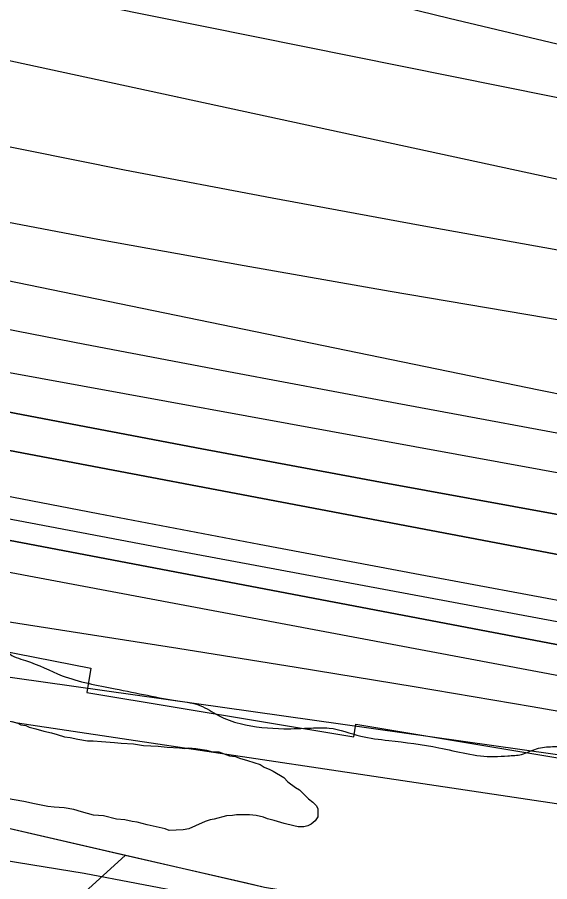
# Model space of a CAD drawing. Extents: x 3734862 to 3772949, y 391520 to 417239.
# Drawn here: x 3746460.2 to 3746760.1, y 403954.9 to 404441.5 of the extents above; entities that cross this region are included whole.
import ezdxf

# ---------------------------------------------------------------- set-up
doc = ezdxf.new("R2010")
doc.units = 0
for name, color, linetype in [('V-LEVE-TOET', 7, 'Continuous'), ('V-RIVR-EDGE', 7, 'Continuous'), ('V-RRAP-FSHR', 7, 'Continuous'), ('V-RRAP-RVMT', 7, 'Continuous'), ('V-SITE-VEGE', 7, 'Continuous'), ('V-TOPO-DPTH', 7, 'Continuous'), ('V-TOPO-MAJR', 7, 'Continuous'), ('V-TOPO-MINR', 7, 'Continuous'), ('V-TOPO-WATR', 7, 'Continuous')]:
    doc.layers.add(name, color=color, linetype=linetype)

msp = doc.modelspace()

# ---------------------------------------------------------------- linework, layer by layer
at = {"layer": 'V-LEVE-TOET'}
msp.add_lwpolyline([(3745630.75, 404037.05), (3745648.49, 404037.6), (3745661.58, 404034.87), (3745674.68, 404030.73), (3745700.4, 404024.33), (3745794.31, 404016.4), (3745972.12, 404005.64), (3746182.43, 403994.11), (3746361.37, 403981.95), (3746497.95, 403959.77), (3746556.85, 403948.4), (3746724.13, 403914.7), (3746828.46, 403896.08), (3746884.55, 403887.03), (3746897.17, 403885.23), (3746910.73, 403882.03), (3746926.62, 403880.71), (3746945.32, 403877.07), (3747016.82, 403869.03), (3747186.83, 403847.95), (3747357.52, 403822.21), (3747570.36, 403792.94)], dxfattribs=at)
at = {"layer": 'V-RIVR-EDGE'}
msp.add_spline([(3743293.35, 404868.11), (3743323.66, 404860.76), (3743346.3, 404858.28), (3743379.44, 404853.34), (3743405.31, 404846), (3743461.88, 404831.3), (3743501.07, 404815.03), (3743532.17, 404803.23), (3743554.39, 404794.68), (3743570.56, 404791), (3743591.99, 404789.33), (3743608.56, 404787.67), (3743623.11, 404785.21), (3743642.51, 404779.91), (3743665.54, 404773.38), (3743754.46, 404755.37), (3743775.88, 404750.46), (3743787.59, 404743.56), (3743806.56, 404731.79), (3743823.12, 404724.06), (3743854.64, 404713.47), (3743871.61, 404707.36), (3743894.23, 404697.6), (3743913.61, 404687.45), (3743935.83, 404677.69), (3743957.24, 404671.16), (3743969.37, 404670.32), (3743994.04, 404671.48), (3744006.98, 404671.04), (3744021.94, 404668.58), (3744046.99, 404661.24), (3744083.36, 404651.85), (3744107.2, 404645.32), (3744132.26, 404641.21), (3744163.79, 404636.28), (3744211.08, 404627.67), (3744243.41, 404620.72), (3744267.26, 404615), (3744300.8, 404605.61), (3744331.1, 404597.45), (3744358.58, 404587.68), (3744378.37, 404580.35), (3744415.54, 404566.11), (3744449.07, 404553.89), (3744477.36, 404545.33), (3744501.6, 404537.59), (3744520.19, 404531.48), (3744538.37, 404526.17), (3744566.65, 404515.19), (3744624.01, 404493.21), (3744650.26, 404478.59), (3744669.24, 404466), (3744673.66, 404457.5), (3744684.97, 404452.62), (3744691.83, 404445.73), (3744698.68, 404435.2), (3744707.56, 404430.32), (3744719.29, 404431.1), (3744724.96, 404433.11), (3744737.49, 404433.49), (3744745.98, 404431.44), (3744765.36, 404420.88), (3744785.14, 404405.87), (3744820.67, 404382.33), (3744830.37, 404379.88), (3744841.68, 404377.42), (3744853.81, 404374.56), (3744865.11, 404368.07), (3744872.78, 404361.98), (3744880.06, 404361.16), (3744903.51, 404359.08), (3744932.61, 404352.94), (3744944.72, 404347.65), (3744955.63, 404344.39), (3744974.61, 404334.23), (3744983.91, 404333.4), (3744995.24, 404333.78), (3745012.21, 404332.12), (3745022.32, 404329.67), (3745030.8, 404325.2), (3745039.29, 404324.77), (3745051.02, 404324.74), (3745074.87, 404324.68), (3745087.4, 404323.04), (3745109.63, 404318.13), (3745128.22, 404313.23), (3745160.16, 404309.51), (3745185.63, 404309.85), (3745207.88, 404311.01), (3745232.96, 404314.99), (3745247.11, 404315.77), (3745261.27, 404315.73), (3745274.6, 404312.46), (3745291.16, 404304.34), (3745304.09, 404298.64), (3745317.02, 404294.16), (3745333.59, 404292.91), (3745358.25, 404290.42), (3745387.76, 404284.69), (3745417.67, 404280.97), (3745454.05, 404273.2), (3745480.71, 404264.64), (3745507.78, 404255.28), (3745530.01, 404249.16), (3745550.22, 404245.47), (3745583.76, 404236.08), (3745619.72, 404227.91), (3745646, 404222.99), (3745654.89, 404220.94), (3745671.46, 404216.86), (3745683.58, 404211.98), (3745696.51, 404208.31), (3745719.14, 404203.4), (3745740.97, 404200.11), (3745764.41, 404195.2), (3745796.35, 404192.29), (3745832.72, 404185.73), (3745847.68, 404182.05), (3745861.81, 404175.95), (3745871.1, 404171.48), (3745887.67, 404168.21), (3745902.23, 404169.38), (3745918.02, 404175.41), (3745932.58, 404177.8), (3745945.93, 404177.77), (3745956.84, 404177.33), (3745971.79, 404172.85), (3746023.92, 404156.55), (3746042.51, 404154.07), (3746070.81, 404150.36), (3746091.43, 404149.91), (3746112.05, 404147.84), (3746132.67, 404145.36), (3746160.15, 404141.65), (3746177.13, 404139.18), (3746193.3, 404138.74), (3746209.48, 404138.3), (3746272.53, 404128.03), (3746296.38, 404124.33), (3746332.76, 404116.96), (3746353.37, 404112.87), (3746368.74, 404112.43), (3746375.61, 404112.41), (3746387.34, 404112.38), (3746403.1, 404109.91), (3746420.88, 404105.83), (3746440.27, 404098.1), (3746450.77, 404091.2), (3746455.2, 404083.91), (3746464.89, 404079.43), (3746485.5, 404070.89), (3746515.4, 404063.54), (3746551.78, 404056.57), (3746563.09, 404054.12), (3746573.59, 404048.43), (3746585.71, 404043.96), (3746610.37, 404041.06), (3746625.74, 404041.43), (3746635.85, 404041.41), (3746653.63, 404036.91), (3746669.39, 404034.45), (3746697.69, 404030.33), (3746728.81, 404025.4), (3746736.5, 404025.79), (3746744.18, 404026.58), (3746752.68, 404029.79), (3746761.58, 404030.98), (3746772.1, 404030.96), (3746781.8, 404028.91), (3746804.82, 404020.77), (3746855.35, 404010.53), (3746863.03, 404010.92), (3746880.43, 404015.73), (3746897.84, 404022.97), (3746904.71, 404024.16), (3746915.63, 404024.54), (3746934.62, 404019.23), (3746946.74, 404012.33), (3746956.03, 404007.86), (3746973, 404001.75), (3746991.59, 403997.66), (3746998.46, 403997.65), (3747003.31, 403997.23), (3747010.18, 403996), (3747017.85, 403989.91), (3747024.31, 403985.45), (3747029.97, 403985.44), (3747036.45, 403990.68), (3747040.91, 403992.28), (3747047.78, 403992.27), (3747054.65, 403992.25), (3747065.97, 403989.8), (3747084.96, 403984.9), (3747096.69, 403984.06), (3747106.39, 403984.03), (3747147.63, 403978.27), (3747177.54, 403976.58), (3747201.8, 403975.31), (3747217.98, 403974.46), (3747231.73, 403974.83), (3747241.83, 403974.8), (3747259.62, 403973.14), (3747333.59, 403961.64), (3747359.06, 403957.93), (3747384.94, 403958.27), (3747403.96, 403962.68), (3747410.83, 403962.66), (3747420.53, 403960.61), (3747433.46, 403957.75), (3747435.48, 403953.7), (3747437.08, 403948.85), (3747439.5, 403945.6), (3747444.35, 403943.17), (3747456.47, 403938.69), (3747480.31, 403932.56), (3747502.54, 403930.08), (3747511.84, 403928.04), (3747522.75, 403925.58), (3747535.68, 403923.13), (3747553.06, 403919.04), (3747578.52, 403912.51), (3747635.91, 403900.64), (3747669.86, 403893.28), (3747690.47, 403889.58), (3747709.47, 403885.9), (3747725.24, 403885.46), (3747740.61, 403885.82), (3747754.75, 403882.96), (3747766.87, 403879.29), (3747778.19, 403875.22), (3747787.48, 403872.77), (3747802.44, 403871.11), (3747819.02, 403870.67), (3747872.78, 403864.06), (3747906.34, 403860.34), (3747953.64, 403855.78), (3747986.38, 403851.65), (3748020.34, 403848.74), (3748057.53, 403842.58), (3748089.86, 403835.22), (3748115.32, 403831.92), (3748133.52, 403831.47), (3748147.26, 403829.42), (3748150.08, 403824.96), (3748152.48, 403814.44), (3748156.9, 403803.11), (3748167, 403798.23), (3748176.7, 403797.4), (3748186.41, 403796.97), (3748193.28, 403796.95), (3748205.02, 403803.39), (3748215.96, 403810.65), (3748222.84, 403813.86), (3748233.76, 403814.65), (3748239.83, 403814.23), (3748245.48, 403811.79), (3748251.14, 403808.94), (3748288.72, 403799.95), (3748317.02, 403796.24), (3748335.61, 403793.77), (3748353.8, 403792.11), (3748366.33, 403788.03), (3748379.26, 403782.34), (3748384.9, 403776.67), (3748389.75, 403775.04), (3748397.84, 403774.61), (3748406.33, 403775.8), (3748426.96, 403778.18), (3748460.52, 403776.07), (3748475.07, 403774.42), (3748491.24, 403772.76), (3748504.18, 403772.73), (3748524.81, 403773.09), (3748537.74, 403772.65), (3748551.89, 403768.97), (3748559.56, 403764.51), (3748568.45, 403761.25), (3748600.38, 403755.11), (3748608.87, 403755.89), (3748624.24, 403755.86), (3748646.47, 403752.97), (3748662.64, 403748.48), (3748676.78, 403746.83), (3748692.94, 403739.51), (3748706.28, 403735.84), (3748725.68, 403732.15), (3748751.14, 403728.45), (3748770.55, 403728), (3748784.3, 403727.96), (3748793.6, 403727.94), (3748809.76, 403723.05), (3748824.71, 403718.97), (3748846.54, 403713.66), (3748865.54, 403711.18), (3748886.16, 403709.92), (3748902.33, 403707.86), (3748920.11, 403704.58), (3748946.78, 403697.64), (3748987.19, 403686.22), (3749018.71, 403678.86), (3749042.97, 403675.56), (3749065.6, 403671.06), (3749091.48, 403670.59), (3749109.27, 403669.33), (3749133.12, 403666.04), (3749146.86, 403664.79), (3749158.98, 403660.32), (3749181.61, 403654.6), (3749198.59, 403651.32), (3749225.68, 403649.64), (3749243.87, 403646.76), (3749268.13, 403645.49), (3749289.15, 403643.41), (3749299.25, 403641.77), (3749316.63, 403635.66), (3749328.75, 403630.78), (3749349.76, 403625.47), (3749370.77, 403619.76), (3749386.94, 403617.29), (3749403.11, 403614.42), (3749420.08, 403610.74), (3749470.59, 403594.85), (3749501.3, 403585.06), (3749524.74, 403580.56), (3749548.19, 403578.88), (3749568, 403577.62), (3749600.74, 403572.28)], degree=3, dxfattribs=at)
at = {"layer": 'V-RRAP-FSHR'}
msp.add_line((3746521.08, 403969.74), (3746484.84, 403937.02), dxfattribs=at)
for points in [[(3749101.87, 403567.71), (3748754.49, 403631.07), (3748465.33, 403680.4), (3748152.18, 403726.24), (3747986.62, 403750.74), (3747615.43, 403803.64), (3746953.63, 403893.47), (3746599.45, 403951.75), (3746431.67, 403990.27), (3746318.35, 404004.02), (3746003.6, 404017.2), (3745787.49, 404039.53), (3745567.7, 404065.03), (3745268.62, 404122.36), (3744919.72, 404198.84), (3744483.72, 404317.65), (3744096.93, 404414.47)], [(3745755.59, 404164.01), (3746133.61, 404114.94), (3746460.39, 404044.32), (3746926.68, 403974.72), (3747307.57, 403936.2), (3747787.51, 403855.87), (3748350.38, 403747.16), (3748744.72, 403693.77), (3749488.17, 403561.96), (3750009.67, 403476.17), (3750471.22, 403416.56), (3750755.01, 403362.08), (3751258.21, 403214.08), (3751991.45, 402977.77), (3752370.29, 402844.74), (3752705.56, 402720.89), (3753300.95, 402568.26)], [(3746521.08, 403969.74), (3746452.86, 403985.41)], [(3746658.25, 403942.07), (3746599.45, 403951.75), (3746589.31, 403954.08), (3746521.08, 403969.74)]]:
    msp.add_lwpolyline(points, dxfattribs=at)
at = {"layer": 'V-RRAP-RVMT'}
for p, q in [((3746398.86, 404095.05), (3746501.7, 404075.2)), ((3746501.7, 404075.2), (3746499.43, 404061.45)), ((3746499.43, 404061.45), (3746649.67, 404036.51)), ((3746649.67, 404036.51), (3746650.84, 404043.57)), ((3746650.84, 404043.57), (3746786.79, 404021.03))]:
    msp.add_line(p, q, dxfattribs=at)
at = {"layer": 'V-SITE-VEGE'}
for points in [[(3746457.23, 404045.09), (3746460.47, 404044.18), (3746462.32, 404043.27), (3746465.1, 404042.81), (3746466.95, 404041.9), (3746470.65, 404041), (3746475.28, 404039.63), (3746479.44, 404038.73), (3746482.68, 404037.82), (3746486.85, 404036.46), (3746490.09, 404036.01), (3746494.25, 404035.11), (3746499.8, 404034.22), (3746503.04, 404034.23), (3746507.66, 404033.79), (3746515.06, 404033.37), (3746518.75, 404032.92), (3746525.69, 404032.5), (3746531.24, 404031.6), (3746539.56, 404031.18), (3746544.65, 404030.75), (3746551.58, 404030.32), (3746554.35, 404029.88), (3746556.66, 404030.35), (3746560.83, 404029.91), (3746563.14, 404029.46), (3746566.84, 404029.01), (3746570.08, 404028.11), (3746573.77, 404028.12), (3746579.79, 404025.85), (3746583.03, 404025.4), (3746585.35, 404024.49), (3746589.97, 404023.12), (3746596.92, 404020.85), (3746599.23, 404019.48), (3746602.48, 404018.1), (3746604.33, 404017.19), (3746610.36, 404013.52), (3746612.68, 404011.23), (3746616.86, 404008.01), (3746619.17, 404006.64), (3746624.28, 404001.58), (3746626.6, 403999.74), (3746628.46, 403997.91), (3746629.39, 403996.06), (3746629.42, 403991.44), (3746628.04, 403989.12), (3746625.74, 403987.26), (3746623.9, 403986.33), (3746621.59, 403985.85), (3746618.35, 403985.84), (3746616.04, 403986.29), (3746610.49, 403987.65), (3746604.94, 403989.47), (3746601.23, 403990.37), (3746598.92, 403991.28), (3746594.75, 403992.19), (3746591.06, 403992.63), (3746583.66, 403992.59), (3746581.35, 403992.12), (3746578.12, 403992.1), (3746571.2, 403990.22), (3746568.89, 403989.74), (3746566.12, 403988.8), (3746560.58, 403986.47), (3746556.9, 403984.6), (3746553.67, 403984.12), (3746545.81, 403983.82)], [(3746545.81, 403983.82), (3746543.5, 403984.73), (3746533.32, 403986.99), (3746527.76, 403988.35), (3746524.99, 403988.8), (3746520.82, 403989.7), (3746516.2, 403990.14), (3746508.8, 403991.95), (3746503.25, 403992.38), (3746496.31, 403994.2), (3746492.14, 403995.56), (3746486.59, 403996.46), (3746481.04, 403996.89), (3746477.35, 403997.33), (3746469.95, 403998.68), (3746463.93, 404000.04), (3746454.22, 404001.83)]]:
    msp.add_lwpolyline(points, dxfattribs=at)
at = {"layer": 'V-TOPO-DPTH'}
for points in [[(3745355.71, 404394.9), (3745823.14, 404296.94), (3745875.84, 404285.97), (3745928.55, 404275.11), (3745981.29, 404264.41), (3746034.06, 404253.81), (3746072.94, 404246.06), (3746106.29, 404239.44), (3746139.65, 404232.86), (3746173.01, 404226.35), (3746206.39, 404219.87), (3746415.1, 404179.58), (3746505.72, 404162.19), (3746596.38, 404144.95), (3746687.07, 404127.93), (3746777.79, 404111.05)], [(3745355.71, 404394.9), (3745823.14, 404296.94), (3745875.84, 404285.97), (3745928.55, 404275.11), (3745981.29, 404264.41), (3746034.06, 404253.81), (3746072.94, 404246.06), (3746106.29, 404239.44), (3746139.65, 404232.86), (3746173.01, 404226.35), (3746206.39, 404219.87), (3746415.1, 404179.58), (3746505.72, 404162.19), (3746596.38, 404144.95), (3746687.07, 404127.93), (3746777.79, 404111.05)], [(3747606.22, 404018.32), (3747372.79, 404055.97), (3747305.12, 404067.01), (3747237.47, 404078.21), (3747169.86, 404089.65), (3747102.28, 404101.25), (3747040.51, 404111.97), (3747003.84, 404118.37), (3746967.19, 404124.84), (3746930.55, 404131.39), (3746893.93, 404138.01), (3746765.59, 404161.34), (3746664.84, 404179.84), (3746564.14, 404198.59), (3746463.5, 404217.69), (3746362.91, 404237.03), (3746172.09, 404274.08), (3746161.71, 404276.12), (3746151.34, 404278.18), (3746140.97, 404280.28), (3746130.61, 404282.41), (3745745.54, 404362.25), (3745674.9, 404377.25), (3745604.37, 404392.72)], [(3747606.22, 404018.32), (3747372.79, 404055.97), (3747305.12, 404067.01), (3747237.47, 404078.21), (3747169.86, 404089.65), (3747102.28, 404101.25), (3747040.51, 404111.97), (3747003.84, 404118.37), (3746967.19, 404124.84), (3746930.55, 404131.39), (3746893.93, 404138.01), (3746765.59, 404161.34), (3746664.84, 404179.84), (3746564.14, 404198.59), (3746463.5, 404217.69), (3746362.91, 404237.03), (3746172.09, 404274.08), (3746161.71, 404276.12), (3746151.34, 404278.18), (3746140.97, 404280.28), (3746130.61, 404282.41), (3745745.54, 404362.25), (3745674.9, 404377.25), (3745604.37, 404392.72)], [(3746908.93, 404111.77), (3746188.48, 404248.38), (3746167.12, 404252.46), (3746145.77, 404256.6), (3746124.43, 404260.81), (3746103.1, 404265.07), (3745956.97, 404294.5), (3745862.66, 404313.88), (3745768.46, 404333.75), (3745674.42, 404354.35), (3745580.48, 404375.44)], [(3745580.48, 404375.44), (3745674.42, 404354.35), (3745768.46, 404333.75), (3745862.66, 404313.88), (3745956.97, 404294.5), (3746103.1, 404265.07), (3746124.43, 404260.81), (3746145.77, 404256.6), (3746167.12, 404252.46), (3746188.48, 404248.38), (3746908.93, 404111.77)], [(3745345.34, 404318.5), (3745682.41, 404239.39), (3745754.83, 404223.02), (3745827.42, 404207.46), (3745900.25, 404193.1), (3745973.25, 404179.54), (3746070.59, 404162.28), (3746095.05, 404158.03), (3746119.53, 404153.87), (3746144.03, 404149.87), (3746168.55, 404145.97), (3746550.65, 404086.37), (3746617.23, 404075.77), (3746683.76, 404064.88), (3746750.22, 404053.57), (3746816.63, 404041.97)], [(3746907.86, 404061.07), (3746283.51, 404179.73), (3746258.48, 404184.51), (3746233.47, 404189.32), (3746208.46, 404194.19), (3746183.46, 404199.08), (3746157.77, 404204.14), (3746145.62, 404206.54), (3746133.48, 404208.93), (3746121.33, 404211.34), (3746109.19, 404213.75), (3746097.05, 404216.15), (3746084.9, 404218.54), (3746072.75, 404220.9), (3746060.6, 404223.24), (3746010.23, 404232.89), (3745972.87, 404239.94), (3745935.48, 404246.84), (3745898.06, 404253.53), (3745860.61, 404260.08), (3745610.86, 404302.99)], [(3746907.86, 404061.07), (3746283.51, 404179.73), (3746258.48, 404184.51), (3746233.47, 404189.32), (3746208.46, 404194.19), (3746183.46, 404199.08), (3746157.77, 404204.14), (3746145.62, 404206.54), (3746133.48, 404208.93), (3746121.33, 404211.34), (3746109.19, 404213.75), (3746097.05, 404216.15), (3746084.9, 404218.54), (3746072.75, 404220.9), (3746060.6, 404223.24), (3746010.23, 404232.89), (3745972.87, 404239.94), (3745935.48, 404246.84), (3745898.06, 404253.53), (3745860.61, 404260.08), (3745610.86, 404302.99)]]:
    msp.add_lwpolyline(points, dxfattribs=at)
at = {"layer": 'V-TOPO-MAJR'}
for points in [[(3745577.83, 404604.32), (3745642.82, 404590.16), (3745707.86, 404576.22), (3745772.93, 404562.41), (3746123.33, 404488.66), (3746162.12, 404480.47), (3746200.9, 404472.23), (3746239.67, 404463.92), (3746278.42, 404455.57), (3746822, 404337.99), (3746851.09, 404331.78), (3746880.19, 404325.65), (3746909.33, 404319.66), (3746938.48, 404313.77), (3746959.47, 404309.58), (3746978.17, 404305.98), (3746996.89, 404302.55), (3747015.67, 404299.38), (3747034.47, 404296.39), (3747053.3, 404293.56), (3747072.14, 404290.77), (3747090.99, 404288.06), (3747109.84, 404285.39), (3747614.19, 404214.96)], [(3745489.49, 404440.55), (3746154.53, 404297.31), (3746155.36, 404297.14), (3746156.19, 404296.96), (3746157.02, 404296.79), (3746157.85, 404296.62), (3746175.1, 404293.16), (3746184.56, 404291.29), (3746194.03, 404289.45), (3746203.51, 404287.66), (3746212.99, 404285.9), (3746920.63, 404156.8), (3746945.82, 404152.24), (3746971.01, 404147.73), (3746996.22, 404143.29), (3747021.44, 404138.9), (3747415.35, 404070.87), (3747453.26, 404064.39), (3747491.18, 404058)]]:
    msp.add_lwpolyline(points, dxfattribs=at)
at = {"layer": 'V-TOPO-MINR'}
for points in [[(3743597.52, 404785.02), (3744377.85, 404534.14), (3745195.03, 404324.81), (3745208.25, 404321.45), (3745221.48, 404318.12), (3745234.73, 404314.85), (3745247.98, 404311.61), (3745261.25, 404308.42), (3745274.52, 404305.28), (3745287.81, 404302.19), (3745301.11, 404299.14), (3745976.79, 404145.77), (3745999.02, 404140.86), (3746021.29, 404136.1), (3746043.61, 404131.59), (3746065.96, 404127.24), (3746088.36, 404123.17), (3746110.79, 404119.31), (3746133.28, 404115.77), (3746155.8, 404112.43), (3746946.46, 404000.84), (3747533.97, 403885.76)], [(3745573.54, 404726.5), (3746153.78, 404580.18), (3746188.85, 404571.32), (3746223.91, 404562.46), (3746258.97, 404553.57), (3746294.03, 404544.68), (3746642.78, 404456.06), (3746703.48, 404441.06), (3746764.3, 404426.6), (3746825.31, 404412.94), (3746886.44, 404399.81), (3746988.03, 404378.69), (3746998.48, 404376.64), (3747008.95, 404374.72), (3747019.46, 404373.03), (3747030, 404371.48), (3747127.39, 404358.18), (3747186.71, 404350.65), (3747246.1, 404343.88), (3747305.6, 404338.23), (3747365.19, 404333.34), (3747629.14, 404314.17)], [(3745466.14, 404699.16), (3745876.6, 404598.46), (3745932.51, 404584.73), (3745988.42, 404570.98), (3746044.32, 404557.19), (3746100.22, 404543.39), (3746138.34, 404533.97), (3746175.17, 404524.89), (3746212.02, 404515.85), (3746248.88, 404506.86), (3746285.75, 404497.9), (3746310.79, 404491.84), (3746360.24, 404480.16), (3746409.79, 404468.87), (3746459.46, 404458.16), (3746509.22, 404447.84), (3746957.52, 404357.56), (3746981.04, 404353), (3747004.6, 404348.68), (3747028.23, 404344.7), (3747051.9, 404340.96), (3747608.56, 404257.11)], [(3745611.32, 404524.62), (3745665.94, 404515.19), (3745720.62, 404506.15), (3745775.35, 404497.35), (3745896.77, 404478.26), (3745945.6, 404470.29), (3745994.37, 404461.93), (3746043.03, 404452.99), (3746091.63, 404443.67), (3746159.41, 404430.25), (3746174.05, 404427.32), (3746188.69, 404424.35), (3746203.32, 404421.33), (3746217.94, 404418.27), (3746354.52, 404389.42), (3746437.5, 404372.3), (3746520.58, 404355.69), (3746603.81, 404339.85), (3746687.14, 404324.52), (3746964.78, 404274.79)], [(3745393.24, 404489.18), (3745892.66, 404380.8), (3745937.68, 404371.09), (3745982.72, 404361.47), (3746027.78, 404351.97), (3746072.86, 404342.56), (3746090.65, 404338.87), (3746126.86, 404331.4), (3746163.08, 404323.98), (3746199.31, 404316.65), (3746235.56, 404309.36), (3746330.59, 404290.37), (3746414.4, 404273.8), (3746498.25, 404257.47), (3746582.17, 404241.48), (3746666.13, 404225.73), (3746945.01, 404174)], [(3745618.93, 404493.36), (3745685.6, 404479.42), (3745752.35, 404465.86), (3746093.91, 404398.05), (3746135.82, 404389.71), (3746177.72, 404381.35), (3746219.62, 404372.94), (3746261.51, 404364.52), (3746341.59, 404348.37), (3746423.59, 404332.24), (3746505.69, 404316.61), (3746587.92, 404301.75), (3746670.25, 404287.39), (3746922.66, 404244.59), (3746954.08, 404239.57), (3746985.56, 404234.96), (3747017.12, 404230.95), (3747048.74, 404227.35), (3747429.45, 404187.65), (3747469.22, 404183.29)], [(3745611.27, 404469.68), (3745704.24, 404449.16), (3745797.28, 404428.99), (3745890.43, 404409.33), (3745983.65, 404390.02), (3746116.3, 404362.92), (3746143.26, 404357.41), (3746170.21, 404351.89), (3746197.15, 404346.36), (3746224.1, 404340.83), (3746753.9, 404231.87), (3746791.16, 404224.3)], [(3745355.71, 404394.9), (3745823.14, 404296.94), (3745875.84, 404285.97), (3745928.55, 404275.11), (3745981.29, 404264.41), (3746034.06, 404253.81), (3746072.94, 404246.06), (3746106.29, 404239.44), (3746139.65, 404232.86), (3746173.01, 404226.35), (3746206.39, 404219.87), (3746415.1, 404179.58), (3746505.72, 404162.19), (3746596.38, 404144.95), (3746687.07, 404127.93), (3746777.79, 404111.05)], [(3745604.37, 404392.72), (3745674.9, 404377.25), (3745745.54, 404362.25), (3746130.61, 404282.41), (3746140.97, 404280.28), (3746151.34, 404278.18), (3746161.71, 404276.12), (3746172.09, 404274.08), (3746362.91, 404237.03), (3746463.5, 404217.69), (3746564.14, 404198.59), (3746664.84, 404179.84), (3746765.59, 404161.34), (3746893.93, 404138.01), (3746930.55, 404131.39), (3746967.19, 404124.84), (3747003.84, 404118.37), (3747040.51, 404111.97), (3747102.28, 404101.25), (3747169.86, 404089.65), (3747237.47, 404078.21), (3747305.12, 404067.01), (3747372.79, 404055.97), (3747606.22, 404018.32)], [(3745580.48, 404375.44), (3745674.42, 404354.35), (3745768.46, 404333.75), (3745862.66, 404313.88), (3745956.97, 404294.5), (3746103.1, 404265.07), (3746124.43, 404260.81), (3746145.77, 404256.6), (3746167.12, 404252.46), (3746188.48, 404248.38), (3746908.93, 404111.77)], [(3745608.38, 404325.75), (3745942.26, 404259.46), (3745974.64, 404253.03), (3746007.02, 404246.6), (3746039.41, 404240.16), (3746071.79, 404233.72), (3746104.17, 404227.3), (3746136.56, 404220.9), (3746168.96, 404214.54), (3746201.36, 404208.2), (3746273.28, 404194.18), (3746341.66, 404180.93), (3746410.06, 404167.79), (3746478.49, 404154.81), (3746546.94, 404141.94), (3746923.2, 404071.67), (3746940.23, 404068.55), (3746957.27, 404065.49), (3746974.33, 404062.53), (3746991.4, 404059.64), (3747466.94, 403980.6)], [(3745610.86, 404302.99), (3745860.61, 404260.08), (3745898.06, 404253.53), (3745935.48, 404246.84), (3745972.87, 404239.94), (3746010.23, 404232.89), (3746060.6, 404223.24), (3746072.75, 404220.9), (3746084.9, 404218.54), (3746097.05, 404216.15), (3746109.19, 404213.75), (3746121.33, 404211.34), (3746133.48, 404208.93), (3746145.62, 404206.54), (3746157.77, 404204.14), (3746183.46, 404199.08), (3746208.46, 404194.19), (3746233.47, 404189.32), (3746258.48, 404184.51), (3746283.51, 404179.73), (3746907.86, 404061.07)], [(3745564.21, 404290.03), (3745655.97, 404270.36), (3745748.13, 404252.63), (3745840.55, 404236.18), (3746043.44, 404202.29), (3746085.8, 404195.16), (3746128.16, 404187.95), (3746170.5, 404180.64), (3746212.82, 404173.26), (3746230.39, 404170.17), (3746281.47, 404161.11), (3746332.53, 404151.92), (3746383.56, 404142.55), (3746434.57, 404133.07), (3746888.93, 404047.76)]]:
    msp.add_lwpolyline(points, dxfattribs=at)
at = {"layer": 'V-TOPO-WATR'}
msp.add_lwpolyline([(3745345.34, 404318.5), (3745682.41, 404239.39), (3745754.83, 404223.02), (3745827.42, 404207.46), (3745900.25, 404193.1), (3745973.25, 404179.54), (3746070.59, 404162.28), (3746095.05, 404158.03), (3746119.53, 404153.87), (3746144.03, 404149.87), (3746168.55, 404145.97), (3746550.65, 404086.37), (3746617.23, 404075.77), (3746683.76, 404064.88), (3746750.22, 404053.57), (3746816.63, 404041.97)], dxfattribs=at)

doc.saveas('drawing.dxf')
